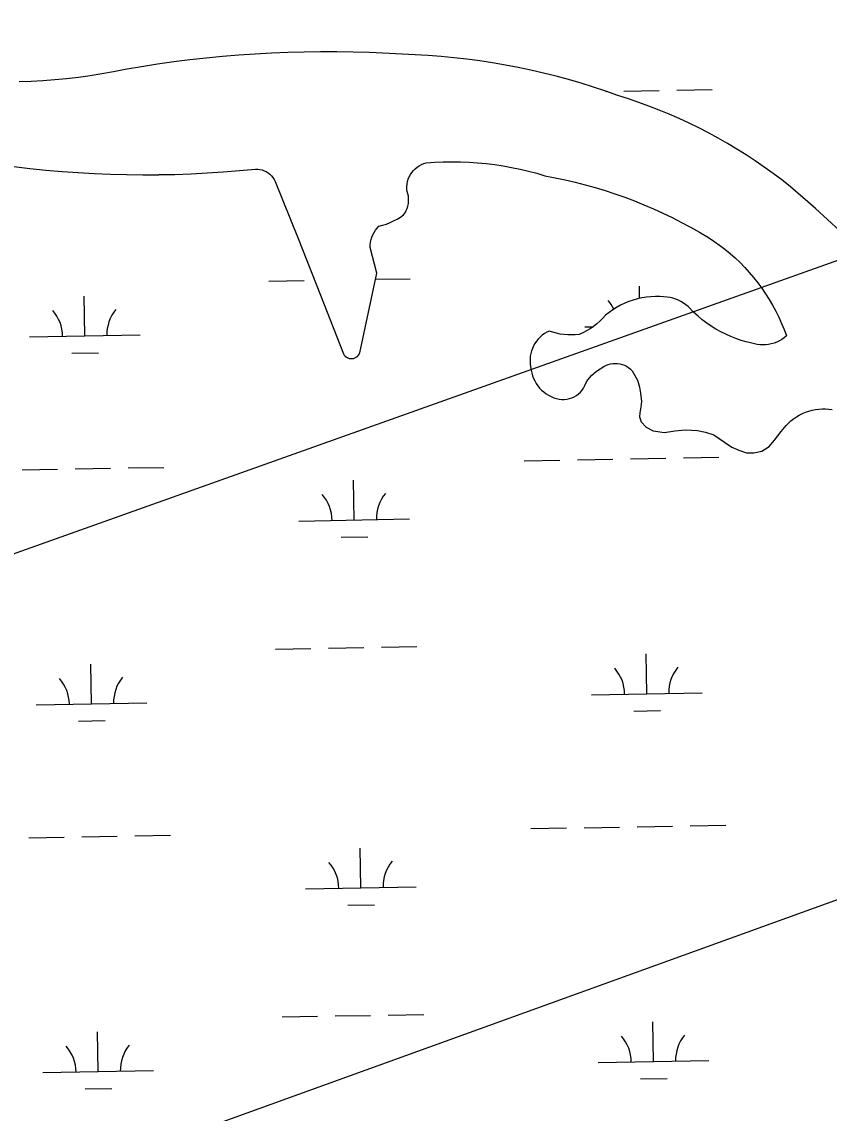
# Model space of a CAD drawing. Extents: x 3957609 to 3995875, y 234277 to 260273.
# Drawn here: x 3987141 to 3987871, y 253789 to 254776 of the extents above; entities that cross this region are included whole.
import ezdxf

# ---------------------------------------------------------------- set-up
doc = ezdxf.new("R2010")
doc.units = 0
for name, color, linetype in [('V-TOPO-SHOR', 7, 'Continuous'), ('V-UTIL-LINE', 7, 'Continuous'), ('V-WETL-SWMP', 7, 'Continuous')]:
    doc.layers.add(name, color=color, linetype=linetype)

msp = doc.modelspace()

# ---------------------------------------------------------------- linework, layer by layer
at = {"layer": 'V-TOPO-SHOR'}
for points in [[(3987880.642, 254586.494), (3987869.696, 254596.725), (3987858.608, 254606.804), (3987847.377, 254616.722), (3987836.008, 254626.485), (3987828.265, 254632.572), (3987820.392, 254638.492), (3987812.399, 254644.247), (3987804.285, 254649.832), (3987796.054, 254655.243), (3987787.712, 254660.48), (3987779.26, 254665.536), (3987770.704, 254670.417), (3987762.045, 254675.113), (3987753.289, 254679.624), (3987744.44, 254683.952), (3987735.503, 254688.091), (3987726.477, 254692.039), (3987717.374, 254695.795), (3987708.19, 254699.359), (3987698.933, 254702.728), (3987689.609, 254705.9), (3987680.219, 254708.874), (3987669.16, 254712.79), (3987658.027, 254716.495), (3987646.826, 254719.991), (3987635.562, 254723.275), (3987624.241, 254726.345), (3987612.86, 254729.202), (3987601.428, 254731.844), (3987589.949, 254734.271), (3987578.427, 254736.481), (3987566.864, 254738.474), (3987555.266, 254740.247), (3987543.638, 254741.802), (3987531.983, 254743.137), (3987520.303, 254744.253), (3987508.605, 254745.148), (3987455.652, 254747.749), (3987440.883, 254748.177), (3987426.107, 254748.398), (3987411.333, 254748.413), (3987396.556, 254748.22), (3987381.786, 254747.823), (3987367.022, 254747.219), (3987352.268, 254746.408), (3987337.529, 254745.392), (3987322.804, 254744.167), (3987308.095, 254742.74), (3987293.411, 254741.107), (3987278.749, 254739.268), (3987264.114, 254737.226), (3987249.51, 254734.98), (3987234.941, 254732.528), (3987224.426, 254730.362), (3987213.869, 254728.422), (3987203.27, 254726.714), (3987192.637, 254725.237), (3987181.975, 254723.992), (3987171.289, 254722.981), (3987160.584, 254722.198), (3987149.863, 254721.651), (3987139.131, 254721.338)], [(3987134.259, 254644.616), (3987148.751, 254642.932), (3987163.265, 254641.468), (3987177.799, 254640.225), (3987192.35, 254639.199), (3987206.918, 254638.392), (3987221.493, 254637.804), (3987236.077, 254637.438), (3987250.665, 254637.29), (3987265.253, 254637.364), (3987279.839, 254637.655), (3987294.417, 254638.167), (3987308.986, 254638.9), (3987323.543, 254639.85), (3987338.084, 254641.022), (3987352.606, 254642.41), (3987354.634, 254642.379), (3987356.645, 254642.128), (3987358.617, 254641.655), (3987360.526, 254640.97), (3987362.349, 254640.082), (3987364.063, 254638.996), (3987365.646, 254637.731), (3987367.082, 254636.299), (3987368.353, 254634.72), (3987369.443, 254633.01), (3987370.338, 254631.189), (3987391.068, 254579.782), (3987411.495, 254528.255), (3987432.134, 254475.369), (3987432.847, 254474.235)], [(3987432.847, 254474.235), (3987433.738, 254473.231), (3987434.78, 254472.389), (3987435.95, 254471.734), (3987437.209, 254471.277), (3987438.528, 254471.036), (3987439.868, 254471.015), (3987441.193, 254471.218), (3987442.466, 254471.636), (3987443.654, 254472.256), (3987444.721, 254473.065), (3987445.643, 254474.04), (3987446.388, 254475.154), (3987446.939, 254476.375), (3987462.422, 254548.409), (3987456.374, 254571.566), (3987456.391, 254573.927), (3987456.63, 254576.278), (3987457.087, 254578.597), (3987457.763, 254580.86), (3987458.646, 254583.051), (3987459.731, 254585.15), (3987461.009, 254587.137), (3987462.467, 254588.996), (3987464.093, 254590.708), (3987467.53, 254591.603), (3987470.905, 254592.699), (3987474.21, 254593.993), (3987477.434, 254595.48), (3987480.563, 254597.158), (3987483.586, 254599.017), (3987486.494, 254601.053), (3987487.77, 254602.874), (3987488.852, 254604.813), (3987489.728, 254606.857), (3987490.392, 254608.977), (3987490.832, 254611.156), (3987491.045, 254613.368), (3987491.033, 254615.59), (3987490.789, 254617.797), (3987490.322, 254619.97), (3987489.634, 254622.084), (3987489.392, 254624.347), (3987489.376, 254626.622), (3987489.583, 254628.889), (3987490.015, 254631.126), (3987490.664, 254633.307), (3987491.526, 254635.412), (3987492.593, 254637.425), (3987493.853, 254639.322), (3987495.295, 254641.083), (3987496.902, 254642.695), (3987498.662, 254644.139), (3987500.556, 254645.4), (3987502.565, 254646.471), (3987504.67, 254647.338), (3987506.852, 254647.991), (3987514.593, 254648.546), (3987522.347, 254648.888), (3987530.107, 254649.015), (3987537.866, 254648.929), (3987545.62, 254648.628), (3987553.366, 254648.114), (3987561.093, 254647.385), (3987568.795, 254646.445), (3987576.471, 254645.29), (3987584.11, 254643.926), (3987591.71, 254642.351), (3987599.263, 254640.567), (3987606.765, 254638.574), (3987614.208, 254636.377), (3987623.385, 254634.634), (3987632.521, 254632.688), (3987641.612, 254630.546), (3987650.654, 254628.207), (3987659.643, 254625.672), (3987668.576, 254622.942), (3987677.446, 254620.017), (3987686.25, 254616.9), (3987694.985, 254613.593), (3987703.646, 254610.097), (3987712.229, 254606.413), (3987720.73, 254602.542), (3987729.143, 254598.487), (3987737.469, 254594.251), (3987745.697, 254589.834), (3987753.83, 254585.238), (3987761.86, 254580.468), (3987766.956, 254577.134), (3987771.928, 254573.622), (3987776.774, 254569.934), (3987781.482, 254566.075), (3987786.053, 254562.051), (3987790.477, 254557.867), (3987794.747, 254553.527), (3987798.864, 254549.04), (3987802.814, 254544.405), (3987806.599, 254539.635), (3987810.209, 254534.735), (3987813.646, 254529.707), (3987816.898, 254524.558)], [(3987816.898, 254524.558), (3987819.966, 254519.301), (3987822.846, 254513.933), (3987825.531, 254508.469), (3987828.019, 254502.913), (3987830.309, 254497.271), (3987832.395, 254491.55), (3987830.403, 254489.894), (3987828.279, 254488.407), (3987826.041, 254487.1), (3987823.702, 254485.982), (3987821.279, 254485.06), (3987818.789, 254484.341), (3987816.247, 254483.829), (3987813.673, 254483.528), (3987811.082, 254483.442), (3987808.491, 254483.567), (3987805.923, 254483.907), (3987801.036, 254484.89), (3987796.199, 254486.09), (3987791.421, 254487.506), (3987786.711, 254489.134), (3987782.078, 254490.971), (3987777.534, 254493.015), (3987773.083, 254495.257), (3987768.737, 254497.699), (3987764.506, 254500.33), (3987760.398, 254503.15), (3987756.419, 254506.151), (3987752.579, 254509.325), (3987748.882, 254512.669), (3987743.49, 254518.037), (3987741.497, 254519.745), (3987739.377, 254521.294), (3987737.143, 254522.67), (3987734.806, 254523.866), (3987732.383, 254524.873), (3987729.889, 254525.689), (3987727.335, 254526.305), (3987724.744, 254526.719), (3987718.056, 254527.179), (3987713.976, 254527.202), (3987709.9, 254526.997), (3987705.845, 254526.565), (3987701.817, 254525.906), (3987697.836, 254525.021), (3987693.91, 254523.913), (3987690.049, 254522.588), (3987686.273, 254521.048), (3987682.586, 254519.299), (3987679.004, 254517.345), (3987675.537, 254515.195), (3987672.197, 254512.852), (3987668.994, 254510.327), (3987666.512, 254507.525), (3987663.859, 254504.883), (3987661.047, 254502.411), (3987658.086, 254500.119), (3987654.989, 254498.018), (3987651.768, 254496.113), (3987648.432, 254494.416), (3987644.997, 254492.927), (3987641.61, 254492.554), (3987638.204, 254492.398), (3987634.798, 254492.46), (3987631.403, 254492.738), (3987628.03, 254493.234), (3987624.698, 254493.945), (3987621.417, 254494.864), (3987618.201, 254495.995), (3987615.955, 254494.903), (3987613.808, 254493.623), (3987611.783, 254492.163), (3987609.888, 254490.535), (3987608.141, 254488.751), (3987606.554, 254486.822), (3987605.137, 254484.765), (3987603.904, 254482.592), (3987602.862, 254480.323), (3987602.016, 254477.972), (3987601.377, 254475.558), (3987600.949, 254473.098), (3987600.732, 254470.61), (3987600.73, 254468.111), (3987600.943, 254465.623), (3987601.692, 254460.591), (3987602.223, 254458.053), (3987602.954, 254455.567), (3987603.884, 254453.148), (3987605.002, 254450.812), (3987606.304, 254448.569), (3987607.783, 254446.441), (3987609.428, 254444.438), (3987611.226, 254442.573), (3987613.167, 254440.856), (3987615.242, 254439.302), (3987617.433, 254437.917), (3987619.729, 254436.715), (3987622.113, 254435.699), (3987624.571, 254434.876), (3987627.088, 254434.256)], [(3987627.088, 254434.256), (3987629.402, 254434.059), (3987631.722, 254434.102), (3987634.028, 254434.378), (3987636.293, 254434.89), (3987638.497, 254435.63), (3987640.61, 254436.59), (3987642.615, 254437.76), (3987644.491, 254439.13), (3987646.218, 254440.682), (3987647.776, 254442.405), (3987649.153, 254444.274), (3987650.238, 254446.857), (3987651.535, 254449.339), (3987653.034, 254451.707), (3987654.721, 254453.941), (3987656.591, 254456.028), (3987658.627, 254457.951), (3987660.814, 254459.698), (3987667.374, 254463.831), (3987669.274, 254464.847), (3987671.273, 254465.653), (3987673.348, 254466.245), (3987675.472, 254466.612), (3987677.624, 254466.751), (3987679.778, 254466.661), (3987681.91, 254466.344), (3987683.997, 254465.801), (3987686.015, 254465.039), (3987687.94, 254464.068), (3987689.75, 254462.901), (3987691.428, 254461.543), (3987693.052, 254460.036), (3987697.852, 254451.393), (3987699.562, 254445.108), (3987700.461, 254439.658), (3987701.334, 254432.398), (3987700.924, 254427.464), (3987700.011, 254421.88), (3987699.787, 254418.261), (3987701.037, 254413.958), (3987705.735, 254409.106), (3987712.104, 254405.874), (3987722.125, 254404.23), (3987731.536, 254405.725), (3987741.266, 254406.556), (3987751.96, 254405.889), (3987759.351, 254404.617), (3987766.884, 254402.024), (3987776.499, 254395.612), (3987783.012, 254391.059), (3987789.389, 254388.157), (3987796.271, 254385.904), (3987803.021, 254385.796), (3987810.291, 254387.326), (3987816.947, 254391.502), (3987821.654, 254397.355), (3987827.544, 254405.164), (3987832.078, 254410.525), (3987834.212, 254412.741), (3987836.489, 254414.808), (3987838.902, 254416.714)], [(3987838.902, 254416.714), (3987841.437, 254418.455), (3987844.085, 254420.02), (3987846.834, 254421.402), (3987849.668, 254422.596), (3987852.576, 254423.596), (3987855.546, 254424.397), (3987858.563, 254424.997), (3987861.614, 254425.39), (3987864.684, 254425.576), (3987867.76, 254425.556), (3987870.826, 254425.328), (3987873.872, 254424.892)]]:
    msp.add_lwpolyline(points, dxfattribs=at)
at = {"layer": 'V-UTIL-LINE'}
for points in [[(3961767.682, 245361.868), (3961943.705, 245468.964), (3965208.639, 247597.169), (3966396.749, 247622.307), (3967484.854, 247669.667), (3969697.646, 247716.332), (3970569.601, 248052.102), (3971717.759, 248552.062), (3975420.027, 250066.441), (3979384.42, 251663.69), (3984441.626, 253334.756), (3993476.194, 256555.397)], [(3993486.783, 256012.187), (3984358.232, 252707.382), (3984355.815, 252706.645), (3979327.531, 250885.592), (3969939.425, 247110.423), (3969929.75, 247106.755), (3966670.117, 247144.723), (3965413.49, 247134.313), (3961768.13, 245337.826)]]:
    msp.add_lwpolyline(points, dxfattribs=at)
at = {"layer": 'V-WETL-SWMP'}
for p, q in [((3987308.096, 254742.74), (3987293.411, 254741.107)), ((3987322.803, 254744.168), (3987308.096, 254742.74)), ((3987337.528, 254745.391), (3987322.803, 254744.168)), ((3987352.269, 254746.407), (3987337.528, 254745.391)), ((3987367.023, 254747.218), (3987352.269, 254746.407)), ((3987381.787, 254747.823), (3987367.023, 254747.218)), ((3987396.557, 254748.221), (3987381.787, 254747.823)), ((3987411.332, 254748.413), (3987396.557, 254748.221)), ((3987426.108, 254748.398), (3987411.332, 254748.413)), ((3987440.883, 254748.177), (3987426.108, 254748.398)), ((3987455.652, 254747.75), (3987440.883, 254748.177)), ((3987508.604, 254745.148), (3987455.652, 254747.75)), ((3987520.302, 254744.253), (3987508.604, 254745.148)), ((3987531.982, 254743.137), (3987520.302, 254744.253)), ((3987543.638, 254741.802), (3987531.982, 254743.137)), ((3987234.94, 254732.528), (3987224.426, 254730.361)), ((3987249.511, 254734.979), (3987234.94, 254732.528)), ((3987264.115, 254737.226), (3987249.511, 254734.979)), ((3987278.75, 254739.269), (3987264.115, 254737.226)), ((3987293.411, 254741.107), (3987278.75, 254739.269)), ((3987555.267, 254740.247), (3987543.638, 254741.802)), ((3987566.865, 254738.473), (3987555.267, 254740.247)), ((3987578.427, 254736.481), (3987566.865, 254738.473)), ((3987589.95, 254734.271), (3987578.427, 254736.481)), ((3987601.429, 254731.845), (3987589.95, 254734.271)), ((3987171.289, 254722.98), (3987160.583, 254722.199)), ((3987181.976, 254723.993), (3987171.289, 254722.98)), ((3987192.638, 254725.238), (3987181.976, 254723.993)), ((3987203.27, 254726.715), (3987192.638, 254725.238)), ((3987213.868, 254728.423), (3987203.27, 254726.715)), ((3987224.426, 254730.361), (3987213.868, 254728.423)), ((3987612.86, 254729.203), (3987601.429, 254731.845)), ((3987624.24, 254726.346), (3987612.86, 254729.203)), ((3987635.563, 254723.275), (3987624.24, 254726.346)), ((3987646.827, 254719.991), (3987635.563, 254723.275)), ((3987149.862, 254721.652), (3987139.132, 254721.338)), ((3987160.583, 254722.199), (3987149.862, 254721.652)), ((3987658.027, 254716.495), (3987646.827, 254719.991)), ((3987669.159, 254712.789), (3987658.027, 254716.495)), ((3987680.219, 254708.874), (3987669.159, 254712.789)), ((3987669.378, 254712.712), (3987669.462, 254712.713)), ((3987685.459, 254713.004), (3987717.454, 254713.586)), ((3987733.451, 254713.877), (3987765.446, 254714.458)), ((3987689.609, 254705.9), (3987680.219, 254708.874)), ((3987698.934, 254702.728), (3987689.609, 254705.9)), ((3987708.19, 254699.359), (3987698.934, 254702.728)), ((3987717.373, 254695.795), (3987708.19, 254699.359)), ((3987726.478, 254692.039), (3987717.373, 254695.795)), ((3987735.502, 254688.09), (3987726.478, 254692.039)), ((3987744.441, 254683.952), (3987735.502, 254688.09)), ((3987753.289, 254679.625), (3987744.441, 254683.952)), ((3987762.045, 254675.113), (3987753.289, 254679.625)), ((3987770.703, 254670.416), (3987762.045, 254675.113)), ((3987779.26, 254665.537), (3987770.703, 254670.416)), ((3987787.712, 254660.479), (3987779.26, 254665.537)), ((3987796.054, 254655.243), (3987787.712, 254660.479)), ((3987804.285, 254649.832), (3987796.054, 254655.243)), ((3987812.399, 254644.248), (3987804.285, 254649.832)), ((3987820.393, 254638.493), (3987812.399, 254644.248)), ((3987828.264, 254632.571), (3987820.393, 254638.493)), ((3987836.008, 254626.484), (3987828.264, 254632.571)), ((3987847.377, 254616.723), (3987836.008, 254626.484)), ((3987858.607, 254606.803), (3987847.377, 254616.723)), ((3987869.696, 254596.726), (3987858.607, 254606.803)), ((3987880.642, 254586.493), (3987869.696, 254596.726)), ((3987364.534, 254540.967), (3987396.529, 254541.549)), ((3987461.201, 254542.725), (3987492.513, 254543.294)), ((3987699.716, 254525.438), (3987699.512, 254536.626)), ((3987198.342, 254491.508), (3987197.687, 254527.502)), ((3987650.175, 254499.723), (3987657.704, 254499.86)), ((3987148.35, 254490.599), (3987248.333, 254492.417)), ((3987186.624, 254475.861), (3987210.62, 254476.297)), ((3987595.523, 254378.639), (3987627.518, 254379.22)), ((3987643.515, 254379.511), (3987675.51, 254380.093)), ((3987691.507, 254380.384), (3987723.502, 254380.966)), ((3987739.499, 254381.257), (3987771.494, 254381.838)), ((3987141.69, 254370.387), (3987173.685, 254370.968)), ((3987189.682, 254371.259), (3987221.677, 254371.841)), ((3987237.674, 254372.132), (3987269.669, 254372.714)), ((3987441.879, 254325.095), (3987441.225, 254361.089)), ((3987391.887, 254324.186), (3987491.871, 254326.004)), ((3987430.162, 254309.448), (3987454.158, 254309.884)), ((3987418.574, 254209.22), (3987450.569, 254209.802)), ((3987466.566, 254210.092), (3987498.561, 254210.674)), ((3987370.582, 254208.347), (3987402.577, 254208.929)), ((3987706.215, 254168.012), (3987705.56, 254204.006)), ((3987204.39, 254158.888), (3987203.735, 254194.882)), ((3987154.398, 254157.979), (3987254.381, 254159.797)), ((3987656.223, 254167.103), (3987756.206, 254168.921)), ((3987694.497, 254152.366), (3987718.493, 254152.802)), ((3987192.672, 254143.241), (3987216.668, 254143.677)), ((3987601.571, 254046.019), (3987633.566, 254046.6)), ((3987649.563, 254046.891), (3987681.558, 254047.473)), ((3987697.555, 254047.764), (3987729.55, 254048.346)), ((3987745.547, 254048.637), (3987777.542, 254049.218)), ((3987147.738, 254037.767), (3987179.733, 254038.348)), ((3987195.73, 254038.639), (3987227.725, 254039.221)), ((3987243.722, 254039.512), (3987275.717, 254040.094)), ((3987447.927, 253992.475), (3987447.273, 254028.469)), ((3987397.936, 253991.566), (3987497.919, 253993.384)), ((3987436.21, 253976.828), (3987460.206, 253977.264)), ((3987376.63, 253875.727), (3987408.625, 253876.309)), ((3987424.622, 253876.6), (3987456.617, 253877.181)), ((3987472.614, 253877.472), (3987504.609, 253878.054)), ((3987712.263, 253835.392), (3987711.608, 253871.386)), ((3987210.438, 253826.268), (3987209.783, 253862.262)), ((3987662.271, 253834.483), (3987762.254, 253836.301)), ((3987160.446, 253825.359), (3987260.429, 253827.177)), ((3987700.545, 253819.746), (3987724.541, 253820.182)), ((3987198.72, 253810.621), (3987222.716, 253811.057))]:
    msp.add_line(p, q, dxfattribs=at)
for points in [[(3987134.259, 254644.616), (3987148.75, 254642.933), (3987163.264, 254641.469), (3987177.799, 254640.224), (3987192.351, 254639.198), (3987206.917, 254638.392), (3987221.494, 254637.805), (3987236.077, 254637.438), (3987250.665, 254637.29), (3987265.253, 254637.363), (3987279.838, 254637.655), (3987294.417, 254638.167), (3987308.987, 254638.899), (3987323.544, 254639.85), (3987338.085, 254641.021), (3987352.607, 254642.41), (3987354.634, 254642.379), (3987356.646, 254642.127), (3987358.618, 254641.655), (3987360.527, 254640.971), (3987362.349, 254640.081), (3987364.062, 254638.996), (3987365.646, 254637.731), (3987367.082, 254636.299), (3987368.353, 254634.719), (3987369.442, 254633.009), (3987370.338, 254631.19), (3987391.067, 254579.782), (3987411.495, 254528.254), (3987432.135, 254475.369), (3987432.848, 254474.234), (3987433.738, 254473.232), (3987434.781, 254472.39), (3987435.949, 254471.733), (3987437.209, 254471.277), (3987438.528, 254471.036), (3987439.868, 254471.016), (3987441.193, 254471.217), (3987442.466, 254471.635), (3987443.654, 254472.257), (3987444.722, 254473.066), (3987445.642, 254474.041), (3987446.388, 254475.154), (3987446.94, 254476.375), (3987462.423, 254548.41), (3987456.374, 254571.565), (3987456.391, 254573.928), (3987456.63, 254576.278), (3987457.088, 254578.596), (3987457.762, 254580.86), (3987458.646, 254583.051), (3987459.731, 254585.15), (3987461.009, 254587.137), (3987462.467, 254588.996), (3987464.094, 254590.709), (3987467.529, 254591.603), (3987470.906, 254592.699), (3987474.211, 254593.993), (3987477.434, 254595.481), (3987480.563, 254597.158), (3987483.587, 254599.018), (3987486.495, 254601.053), (3987487.771, 254602.873)], [(3987487.771, 254602.873), (3987488.852, 254604.814), (3987489.729, 254606.856), (3987490.391, 254608.977), (3987490.832, 254611.155), (3987491.046, 254613.367), (3987491.032, 254615.589), (3987490.79, 254617.798), (3987490.323, 254619.97), (3987489.634, 254622.083), (3987489.392, 254624.347), (3987489.375, 254626.623), (3987489.583, 254628.89), (3987490.014, 254631.125), (3987490.664, 254633.307), (3987491.527, 254635.413), (3987492.593, 254637.425), (3987493.853, 254639.321), (3987495.294, 254641.083), (3987496.903, 254642.694), (3987498.662, 254644.138), (3987500.556, 254645.401), (3987502.565, 254646.471), (3987504.67, 254647.337), (3987506.851, 254647.991), (3987514.592, 254648.546), (3987522.346, 254648.888), (3987530.106, 254649.015), (3987537.866, 254648.928), (3987545.621, 254648.628), (3987553.365, 254648.113), (3987561.092, 254647.385), (3987568.796, 254646.444), (3987576.471, 254645.29), (3987584.111, 254643.926), (3987591.71, 254642.351), (3987599.264, 254640.567), (3987606.765, 254638.575), (3987614.208, 254636.377), (3987623.384, 254634.633), (3987632.52, 254632.689), (3987641.611, 254630.547), (3987650.653, 254628.207), (3987659.643, 254625.672), (3987668.575, 254622.941), (3987677.445, 254620.017), (3987686.25, 254616.9), (3987694.985, 254613.593), (3987703.646, 254610.096), (3987712.229, 254606.412), (3987720.73, 254602.541), (3987729.144, 254598.487), (3987737.468, 254594.251), (3987745.698, 254589.834), (3987753.83, 254585.239), (3987761.86, 254580.469), (3987766.955, 254577.135), (3987771.928, 254573.622), (3987776.773, 254569.934), (3987781.483, 254566.075), (3987786.053, 254562.051), (3987790.477, 254557.867), (3987794.748, 254553.527), (3987798.863, 254549.039), (3987802.814, 254544.406), (3987806.598, 254539.636), (3987810.21, 254534.734), (3987813.645, 254529.706), (3987816.898, 254524.559), (3987819.966, 254519.3), (3987822.845, 254513.934), (3987825.53, 254508.469), (3987828.019, 254502.912), (3987830.309, 254497.27), (3987832.396, 254491.55), (3987830.402, 254489.893), (3987828.279, 254488.407), (3987826.04, 254487.1), (3987823.701, 254485.982), (3987821.278, 254485.06), (3987818.788, 254484.341), (3987816.247, 254483.829), (3987813.672, 254483.529), (3987811.081, 254483.442), (3987808.492, 254483.568), (3987805.922, 254483.907), (3987801.036, 254484.89), (3987796.2, 254486.09), (3987791.421, 254487.506), (3987786.711, 254489.134), (3987782.079, 254490.971), (3987777.533, 254493.014), (3987773.083, 254495.258), (3987768.738, 254497.698), (3987764.507, 254500.331), (3987760.398, 254503.15), (3987756.419, 254506.151), (3987752.578, 254509.326), (3987748.883, 254512.67), (3987743.49, 254518.037), (3987741.498, 254519.746)], [(3987741.498, 254519.746), (3987739.378, 254521.294), (3987737.143, 254522.67), (3987734.806, 254523.866), (3987732.383, 254524.874), (3987729.888, 254525.689), (3987727.336, 254526.305), (3987724.744, 254526.718), (3987718.056, 254527.179), (3987713.976, 254527.203), (3987709.901, 254526.998), (3987705.845, 254526.565), (3987701.818, 254525.905), (3987697.836, 254525.02), (3987693.909, 254523.913), (3987690.05, 254522.588), (3987686.272, 254521.048), (3987682.586, 254519.298), (3987679.004, 254517.345), (3987675.538, 254515.194), (3987672.197, 254512.852), (3987668.993, 254510.326), (3987666.511, 254507.524), (3987663.859, 254504.882), (3987661.048, 254502.411), (3987658.087, 254500.12), (3987654.99, 254498.018), (3987651.767, 254496.114), (3987648.432, 254494.415), (3987644.997, 254492.927), (3987641.61, 254492.554), (3987638.205, 254492.398), (3987634.798, 254492.46), (3987631.402, 254492.739), (3987628.03, 254493.234), (3987624.697, 254493.944), (3987621.416, 254494.865), (3987618.201, 254495.994), (3987615.954, 254494.903), (3987613.809, 254493.623), (3987611.783, 254492.163), (3987609.888, 254490.535), (3987608.141, 254488.75), (3987606.554, 254486.822), (3987605.138, 254484.765), (3987603.904, 254482.593), (3987602.861, 254480.324), (3987602.016, 254477.973), (3987601.377, 254475.558), (3987600.948, 254473.098), (3987600.731, 254470.61), (3987600.729, 254468.112), (3987600.942, 254465.623), (3987601.692, 254460.591), (3987602.223, 254458.054), (3987602.954, 254455.568), (3987603.883, 254453.148), (3987605.002, 254450.811), (3987606.305, 254448.57), (3987607.783, 254446.441), (3987609.427, 254444.438), (3987611.226, 254442.572), (3987613.168, 254440.856), (3987615.242, 254439.302), (3987617.434, 254437.918), (3987619.729, 254436.715), (3987622.113, 254435.699), (3987624.571, 254434.877), (3987627.087, 254434.255), (3987629.401, 254434.059), (3987631.723, 254434.101), (3987634.029, 254434.378), (3987636.294, 254434.89), (3987638.496, 254435.629), (3987640.61, 254436.59), (3987642.616, 254437.76), (3987644.492, 254439.129), (3987646.218, 254440.683), (3987647.777, 254442.404), (3987649.153, 254444.275), (3987650.238, 254446.857), (3987651.535, 254449.34), (3987653.033, 254451.707), (3987654.722, 254453.941), (3987656.591, 254456.027), (3987658.627, 254457.95), (3987660.815, 254459.698), (3987667.373, 254463.831), (3987669.275, 254464.847), (3987671.274, 254465.654), (3987673.348, 254466.245), (3987675.472, 254466.612), (3987677.624, 254466.752), (3987679.778, 254466.662), (3987681.911, 254466.344), (3987683.998, 254465.801), (3987686.015, 254465.04), (3987687.94, 254464.069), (3987689.751, 254462.9), (3987691.428, 254461.544), (3987693.051, 254460.036)], [(3987693.051, 254460.036), (3987697.852, 254451.394), (3987699.562, 254445.108), (3987700.462, 254439.659), (3987701.333, 254432.398), (3987700.924, 254427.464), (3987700.011, 254421.879), (3987699.788, 254418.26), (3987701.036, 254413.958), (3987705.734, 254409.106), (3987712.105, 254405.874), (3987722.124, 254404.23), (3987731.536, 254405.725), (3987741.266, 254406.556), (3987751.961, 254405.889), (3987759.351, 254404.617), (3987766.885, 254402.025), (3987776.499, 254395.612), (3987783.013, 254391.06), (3987789.389, 254388.157), (3987796.27, 254385.905), (3987803.021, 254385.796), (3987810.292, 254387.326), (3987816.947, 254391.501), (3987821.653, 254397.354), (3987827.543, 254405.164), (3987832.077, 254410.526), (3987834.211, 254412.741), (3987836.489, 254414.807), (3987838.902, 254416.715), (3987841.438, 254418.455), (3987844.086, 254420.02), (3987846.834, 254421.402), (3987849.668, 254422.596), (3987852.577, 254423.596), (3987855.547, 254424.397), (3987858.563, 254424.996), (3987861.614, 254425.39), (3987864.684, 254425.577), (3987867.76, 254425.556), (3987870.827, 254425.328), (3987873.872, 254424.893)]]:
    msp.add_lwpolyline(points, dxfattribs=at)
for centre, start, end in [((3987253.567, 254492.987), 140.269876, 181.813534), ((3987644.924, 254500.103), 26.418444, 41.813537), ((3987143.099, 254490.978), 0.269879, 41.813537), ((3987386.637, 254324.565), 0.269879, 41.813537), ((3987497.104, 254326.574), 140.269876, 181.813534), ((3987650.972, 254167.483), 0.269879, 41.813537), ((3987761.44, 254169.491), 140.269876, 181.813534), ((3987149.147, 254158.358), 0.269879, 41.813537), ((3987259.615, 254160.367), 140.269876, 181.813534), ((3987392.685, 253991.945), 0.269879, 41.813537), ((3987503.152, 253993.954), 140.269876, 181.813534), ((3987657.02, 253834.863), 0.269879, 41.813537), ((3987767.488, 253836.871), 140.269876, 181.813534), ((3987155.195, 253825.738), 0.269879, 41.813537), ((3987265.663, 253827.747), 140.269876, 181.813534)]:
    msp.add_arc(centre, 35.246, start, end, dxfattribs=at)

doc.saveas('drawing.dxf')
